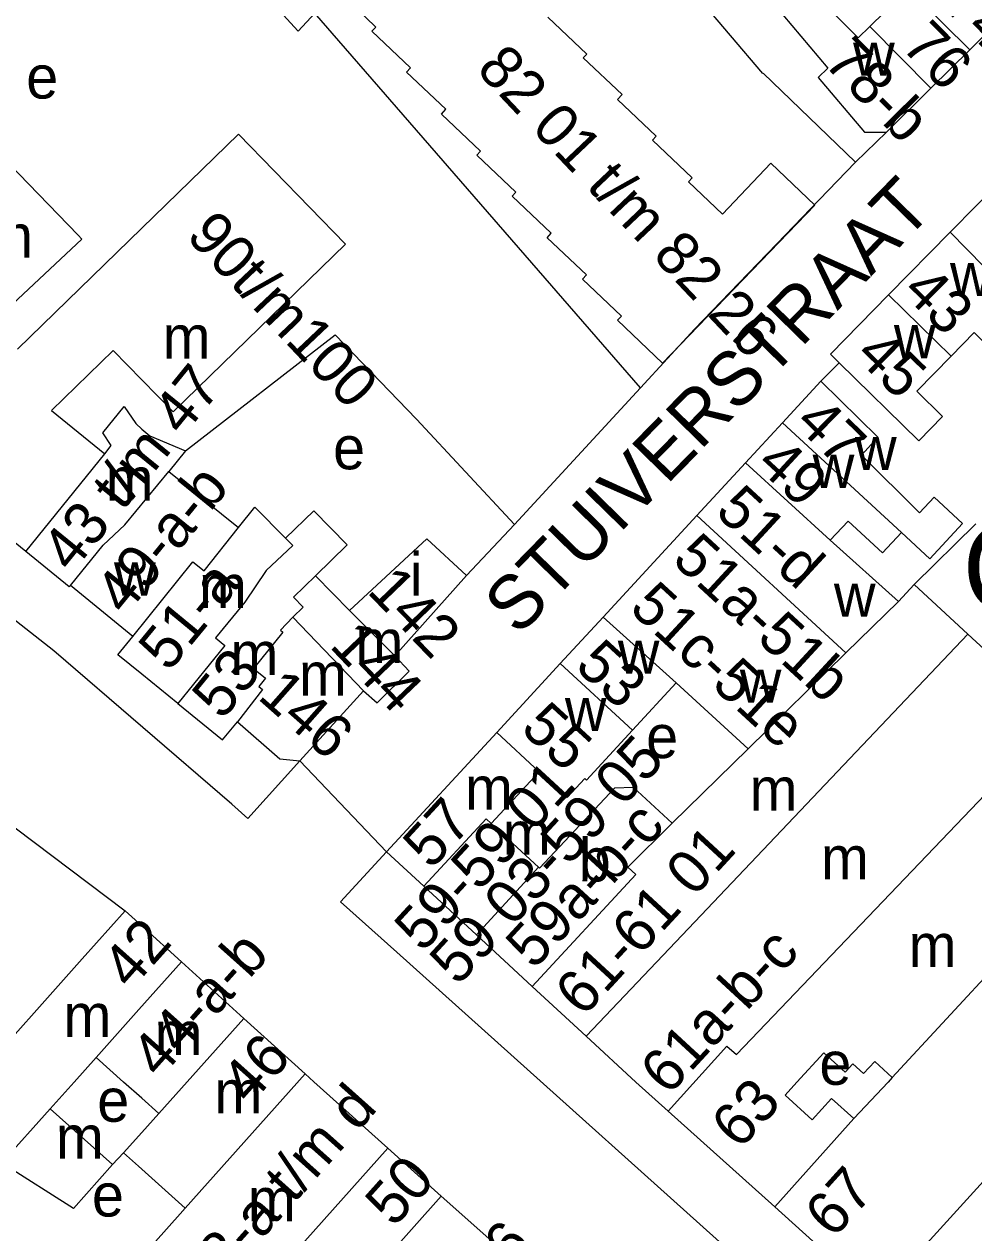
# Model space of a CAD drawing. Extents: x 161141 to 163125, y 381621 to 383200.
# Drawn here: x 161989.1 to 162077.2, y 382736 to 382848.2 of the extents above; entities that cross this region are included whole.
import ezdxf

# ---------------------------------------------------------------- set-up
doc = ezdxf.new("R2010")
doc.units = 0
for name, color, linetype in [('BLT_Basislijn', 7, 'Continuous'), ('BLT_Bebouwing', 7, 'Continuous'), ('BLT_Bebouwing_beschrifting', 7, 'Continuous'), ('BLT_Centroide', 7, 'Continuous'), ('BLT_Huisnummer', 7, 'Continuous'), ('BLT_Huisnummer_ tussenligend', 7, 'Continuous'), ('BLT_Huisnummer_reeks', 7, 'Continuous'), ('BLT_Huisnummer_zonder_bebouwing', 7, 'Continuous'), ('BLT_Onderverdeling_panden', 7, 'Continuous'), ('BLT_Plantopo', 7, 'Continuous'), ('BLT_Straatnaam', 7, 'Continuous'), ('BLT_Vlakafsluiter', 7, 'Continuous')]:
    doc.layers.add(name, color=color, linetype=linetype)

msp = doc.modelspace()

# ---------------------------------------------------------------- linework, layer by layer
at = {"layer": 'BLT_Basislijn'}
for p, q in [((162057.64, 382843.63), (162046.17, 382857.17)), ((162046.28, 382814.44), (162011.67, 382854.3)), ((162057.67, 382843.65), (162066.24, 382835.4)), ((162069.12, 382838.17), (162066.24, 382835.4)), ((162066.24, 382835.4), (162062.87, 382831.9)), ((162062.87, 382831.9), (162058.93, 382827.8)), ((162058.93, 382827.8), (162055.42, 382824.16)), ((162055.42, 382824.16), (162051.31, 382819.9)), ((162046.28, 382814.44), (162051.31, 382819.9)), ((162064.74, 382816.77), (162063.04, 382815.06)), ((162034.58, 382801.77), (162046.28, 382814.44)), ((162030.13, 382797.02), (162034.58, 382801.77)), ((162014.68, 382779.83), (162009.83, 382774.47)), ((162022.71, 382771.36), (162018.44, 382766.74)), ((161998.31, 382743.41), (161997.28, 382742.34))]:
    msp.add_line(p, q, dxfattribs=at)
for points in [[(162009.83, 382774.47), (162008.37, 382775.78), (161991.84, 382790.04), (161978.52, 382800.47), (161961.51, 382812.5), (161943, 382823.9), (161918.9, 382837.38), (161909.01, 382840.57)], [(162004.07, 382808.61), (162017.95, 382819.36), (162025.51, 382811.55), (162034.58, 382801.77)], [(162071.68, 382796.19), (162077.4, 382801.82)], [(162194.06, 382643.33), (162189.92, 382645.12), (162160.02, 382658.95), (162132.67, 382674.8), (162106.7, 382691.49), (162089.78, 382704.36), (162062.68, 382727.01), (162023.66, 382762.05), (162018.44, 382766.74)]]:
    msp.add_lwpolyline(points, dxfattribs=at)
at = {"layer": 'BLT_Bebouwing'}
for p, q in [((162076.86, 382845.83), (162080.64, 382849.58)), ((162073.25, 382842.26), (162076.86, 382845.83)), ((162057.64, 382843.63), (162057.67, 382843.65)), ((162069.12, 382838.17), (162073.25, 382842.26)), ((162075.02, 382828.88), (162069.32, 382823.07)), ((162018.9, 382827.79), (162002.92, 382812.21)), ((162059.46, 382811.19), (162063.04, 382815.06)), ((161991.62, 382812.34), (161996.58, 382808.31)), ((162056.03, 382807.47), (162059.46, 382811.19)), ((162004.07, 382808.61), (162002.5, 382806.68)), ((161989.22, 382799.25), (161979.45, 382807.18)), ((162051.52, 382802.58), (162056.03, 382807.47)), ((162002.5, 382806.68), (162008.98, 382801.47)), ((162042.81, 382793.14), (162051.52, 382802.58)), ((162063.89, 382800.29), (162070.24, 382794.62)), ((162016.11, 382796.99), (162019.29, 382793.77)), ((162023.47, 382789.55), (162030.13, 382797.02)), ((161999.17, 382791.37), (161993.38, 382796.09)), ((162070.24, 382794.62), (162071.68, 382796.19)), ((162071.68, 382796.19), (162076.68, 382791.57)), ((162038.84, 382788.84), (162042.81, 382793.14)), ((162076.68, 382791.57), (162085.08, 382783.82)), ((162032.94, 382782.45), (162038.84, 382788.84)), ((162049.61, 382787.07), (162045.54, 382782.66)), ((162056.27, 382780.92), (162049.61, 382787.07)), ((162022.71, 382771.36), (162032.94, 382782.45)), ((162049.24, 382774.02), (162056.27, 382780.92)), ((162032.43, 382773.99), (162036.89, 382778.81)), ((162039.48, 382776.41), (162036.89, 382778.81)), ((162039.41, 382776.33), (162039.41, 382776.33)), ((162041.34, 382774.55), (162041.34, 382774.55)), ((162036.83, 382769.93), (162032.44, 382773.99)), ((162026.17, 382768.17), (162022.71, 382771.36)), ((162031.05, 382763.66), (162026.17, 382768.17)), ((161994.45, 382761.42), (161998.45, 382765.9)), ((162036.24, 382758.86), (162031.05, 382763.66)), ((162003.68, 382761.16), (162009.47, 382755.91)), ((162041.23, 382754.25), (162036.24, 382758.86)), ((162009.47, 382755.91), (162015.15, 382750.75)), ((161991.49, 382747.51), (161997.28, 382742.34)), ((162048.87, 382747.28), (162058.74, 382738.42)), ((162027.8, 382739.4), (162022.84, 382743.85)), ((162038.01, 382730.34), (162027.8, 382739.4)), ((162003.56, 382737.77), (162004.03, 382738.3)), ((162058.74, 382738.42), (162068.23, 382729.9))]:
    msp.add_line(p, q, dxfattribs=at)
for points in [[(162066.75, 382855.82), (162064.6, 382853.7), (162068.92, 382849.32), (162067.58, 382847.99)], [(162066.5, 382846.93), (162061.34, 382852.15), (162058.65, 382850.06)], [(162058.65, 382850.06), (162063.67, 382844.12), (162062.78, 382843.24), (162067.09, 382838.18), (162069.12, 382838.17)], [(162067.58, 382847.99), (162066.5, 382846.93)], [(161988.46, 382818.04), (162000.01, 382829.28), (162008.96, 382838), (162018.9, 382827.79)], [(161965.52, 382815.44), (161968.14, 382819.7), (161969.92, 382822.6), (161972.43, 382821.05), (161976.82, 382825.48), (161977.11, 382825.39), (161987.67, 382835.28), (161994.1, 382828.62)], [(162080.79, 382832.99), (162079.91, 382833.86), (162075.02, 382828.88)], [(161994.1, 382828.62), (161994.43, 382828.26), (161985.48, 382819.89)], [(162069.32, 382823.07), (162063.92, 382817.58), (162064.74, 382816.77)], [(162075.13, 382817.37), (162077.27, 382819.57), (162079.83, 382817.05), (162082.05, 382819.31), (162079.48, 382821.84)], [(162002.92, 382812.21), (162000, 382815.18), (161997.34, 382817.91), (161991.62, 382812.34)], [(162064.74, 382816.77), (162072.11, 382809.53), (162074.32, 382811.78), (162071.94, 382814.12), (162075.13, 382817.37)], [(162063.04, 382815.06), (162068.32, 382809.85), (162066.79, 382808.19), (162072.19, 382802.83), (162073.53, 382804.29), (162076.17, 382801.85), (162073.14, 382798.57), (162070.5, 382801)], [(161996.58, 382808.31), (161997.17, 382809.08), (161996.37, 382810.26), (161998.36, 382812.71), (161999.44, 382811.12), (162000, 382810.61), (162000.73, 382809.98), (162004.07, 382808.61)], [(162008.98, 382801.47), (162010.48, 382803.36), (162013.34, 382800.48)], [(162013.34, 382800.48), (162015.98, 382803.04), (162019.06, 382799.86), (162016.11, 382796.99)], [(162070.5, 382801), (162068.76, 382799.12), (162065.55, 382802.08), (162063.89, 382800.29)], [(162030.13, 382797.02), (162026.47, 382800.42), (162019.29, 382793.77)], [(161993.38, 382796.09), (161993.27, 382795.96), (161989.22, 382799.25)], [(162003.34, 382785.14), (162000, 382787.85), (161997.78, 382789.66), (161999.17, 382791.37)], [(162020.57, 382786.33), (162021.86, 382785.2), (162024.81, 382788.14), (162023.47, 382789.55)], [(162014.68, 382779.83), (162020.57, 382786.33)], [(162003.34, 382785.14), (162007.49, 382781.77), (162008.88, 382783.43)], [(162008.88, 382783.43), (162012.81, 382780), (162014.68, 382779.83)], [(162045.54, 382782.66), (162041.27, 382778.03), (162041.11, 382778.18), (162039.48, 382776.41)], [(162036.83, 382769.93), (162036.91, 382769.86), (162043.89, 382777.3), (162045.61, 382777.37), (162049.24, 382774.02)], [(162068.23, 382729.9), (162086.47, 382750), (162102.69, 382767.58)], [(161998.45, 382765.9), (162000, 382764.49), (162003.68, 382761.16)], [(161981.75, 382747.2), (161984.26, 382750), (161994.45, 382761.42)], [(162048.87, 382747.28), (162045.84, 382750), (162041.23, 382754.25)], [(161995.75, 382752.28), (161993.71, 382750), (161991.49, 382747.51)], [(162001.58, 382747.08), (162000, 382748.49), (161998.31, 382750), (161995.75, 382752.28)], [(162066.09, 382746.62), (162064.03, 382748.48), (162062.23, 382746.49), (162059.7, 382748.78), (162060.81, 382750), (162063.29, 382752.7)], [(162063.29, 382752.7), (162065.29, 382750.9), (162066.01, 382751.68), (162066.99, 382750.78), (162068.03, 382751.91), (162069.65, 382750.42)], [(162015.15, 382750.75), (162015.97, 382750.01), (162022.84, 382743.85)], [(162069.65, 382750.42), (162069.27, 382750), (162066.09, 382746.62)], [(161998.31, 382743.41), (162000, 382745.31), (162001.58, 382747.08)], [(162004.03, 382738.3), (161999.68, 382742.19), (161998.31, 382743.41)], [(161997.28, 382742.34), (161993.65, 382738.27), (161987.14, 382742.39), (161987.02, 382742.5)], [(161996.85, 382730.23), (162000, 382733.78), (162003.56, 382737.77)]]:
    msp.add_lwpolyline(points, dxfattribs=at)
at = {"layer": 'BLT_Onderverdeling_panden'}
for p, q in [((162066.75, 382855.82), (162076.86, 382845.83)), ((162067.58, 382847.99), (162073.25, 382842.26)), ((162080.71, 382823.09), (162075.02, 382828.88)), ((162075.13, 382817.37), (162069.32, 382823.07)), ((162070.5, 382801), (162059.46, 382811.19)), ((161989.22, 382799.25), (161996.58, 382808.31)), ((162063.89, 382800.29), (162056.03, 382807.47)), ((162051.52, 382802.58), (162065.35, 382789.83)), ((162065.35, 382789.83), (162070.24, 382794.62)), ((162023.47, 382789.55), (162019.29, 382793.77)), ((162014.01, 382793.15), (162020.57, 382786.33)), ((162049.61, 382787.07), (162042.81, 382793.14)), ((162050.74, 382764.26), (162076.68, 382791.57)), ((162045.54, 382782.66), (162038.84, 382788.84)), ((162056.27, 382780.92), (162065.35, 382789.83)), ((162036.89, 382778.81), (162032.94, 382782.45)), ((162069.65, 382750.42), (162093.4, 382776.15)), ((162036.83, 382769.93), (162031.05, 382763.66)), ((162036.24, 382758.86), (162045.85, 382769.27)), ((162041.23, 382754.25), (162050.74, 382764.26)), ((161999.71, 382756.72), (162003.68, 382761.16)), ((161995.75, 382752.28), (161999.71, 382756.72)), ((162001.58, 382747.08), (162009.47, 382755.91)), ((162004.03, 382738.3), (162015.15, 382750.75)), ((161991.49, 382747.51), (161987.02, 382742.5)), ((162058.74, 382738.42), (162066.09, 382746.62)), ((162022.84, 382743.85), (162011.25, 382730.92)), ((162027.8, 382739.4), (162016.43, 382726.71))]:
    msp.add_line(p, q, dxfattribs=at)
for points in [[(161993.38, 382796.09), (161996.4, 382799.83), (161998.43, 382801.71), (162002.5, 382806.68)], [(161999.17, 382791.37), (162004.75, 382798.28), (162005.78, 382797.45), (162008.98, 382801.47)], [(162011.53, 382797.48), (162014.01, 382799.81), (162013.34, 382800.48)], [(162011.53, 382797.48), (162009.56, 382794.56), (162006.85, 382791.22), (162007.7, 382790.52), (162003.34, 382785.14)], [(162014.01, 382793.15), (162014.97, 382794.09), (162014.07, 382795.01), (162016.11, 382796.99)], [(162014.01, 382793.15), (162012.86, 382791.95), (162013.09, 382791.76), (162010.38, 382788.38), (162011.48, 382787.48), (162010.86, 382786.72), (162011.19, 382786.45), (162008.88, 382783.43)], [(162048.87, 382747.28), (162054.31, 382753.33), (162055.19, 382752.54), (162085.08, 382783.82)], [(162032.43, 382773.99), (162031.95, 382774.43), (162026.17, 382768.17)], [(162045.85, 382769.27), (162045.1, 382769.96), (162049.24, 382774.02)]]:
    msp.add_lwpolyline(points, dxfattribs=at)
at = {"layer": 'BLT_Plantopo'}
msp.add_lwpolyline([(162037.69, 382848.87), (162041.31, 382845.43), (162040.97, 382845.07), (162044.57, 382841.66), (162044.15, 382841.21), (162047.74, 382837.8), (162047.39, 382837.43), (162051.08, 382833.93), (162050.75, 382833.58), (162053.91, 382830.58), (162058.37, 382835.29), (162062.46, 382831.4), (162048.33, 382816.72), (162044.15, 382820.73), (162044.51, 382821.11), (162040.89, 382824.52), (162041.27, 382824.92), (162037.62, 382828.37), (162038.01, 382828.79), (162034.36, 382832.24), (162034.71, 382832.61), (162031.08, 382836.05), (162031.44, 382836.43), (162027.82, 382839.86), (162028.23, 382840.3), (162024.58, 382843.75), (162024.95, 382844.14), (162021.34, 382847.56), (162021.72, 382847.94), (162018.1, 382851.46), (162014.52, 382847.57), (162009.98, 382852.51)], dxfattribs=at)
at = {"layer": 'BLT_Vlakafsluiter'}
for p, q in [((162014.68, 382779.83), (162022.71, 382771.36)), ((161986.22, 382775.11), (161998.45, 382765.9))]:
    msp.add_line(p, q, dxfattribs=at)

# ---------------------------------------------------------------- texts
at = {"layer": 'BLT_Bebouwing_beschrifting'}
msp.add_text('Gemeenschapshuis', height=8, dxfattribs=at).set_placement((162076.17, 382793.74))
at = {"layer": 'BLT_Centroide'}
for s, p in [('w', (162066.02, 382843.42)), ('e', (161989.27, 382841.3)), ('m', (161985.45, 382826.53)), ('w', (162075.01, 382822.97)), ('m', (162001.93, 382817.16)), ('w', (162069.81, 382817.19)), ('e', (162017.75, 382806.88)), ('w', (162066.2, 382806.81)), ('w', (162062.27, 382805.16)), ('m', (161996.64, 382803.97)), ('i', (162024.88, 382795.14)), ('w', (161997.42, 382795.16)), ('m', (162005.3, 382794)), ('w', (162064.24, 382793.19)), ('m', (162019.82, 382788.91)), ('m', (162008.22, 382787.78)), ('w', (162044.18, 382787.91)), ('m', (162014.58, 382785.86)), ('w', (162055.5, 382785.22)), ('w', (162039.27, 382782.59)), ('e', (162046.81, 382780.07)), ('m', (162029.99, 382775.28)), ('m', (162056.41, 382775.19)), ('m', (162033.5, 382771.09)), ('b', (162040.55, 382768.62)), ('m', (162063.03, 382768.81)), ('m', (162071.17, 382760.67)), ('m', (161992.72, 382754.17)), ('m', (162001.18, 382752.52)), ('e', (162062.89, 382749.74)), ('m', (162006.73, 382747.08)), ('e', (161995.86, 382746.31)), ('m', (161992.02, 382742.88)), ('e', (161995.37, 382737.51)), ('m', (162009.84, 382737.08))]:
    msp.add_text(s, height=4, dxfattribs=at).set_placement(p)
at = {"layer": 'BLT_Huisnummer'}
for s, rotation, p in [('76', 314.6726, (162070.37, 382846.05)), ('43', 315.5288, (162070.46, 382823.26)), ('47', 315.5223, (162060.49, 382811.05)), ('49', 317.2911, (162056.9, 382807.17)), ('142', 313.927, (162020.81, 382795.5)), ('144', 313.683, (162017.32, 382790.44)), ('53', 317.2981, (162040.08, 382788.47)), ('53', 50.7467, (162007.46, 382783.5)), ('146', 318.5683, (162010.64, 382785.65)), ('55', 317.3041, (162035.03, 382782.66)), ('57', 47.3217, (162026.85, 382769.63)), ('42', 48.2333, (161998.97, 382758.45)), ('46', 48.2219, (162010.04, 382747.76)), ('63', 47.7854, (162055.5, 382743.63)), ('50', 48.2219, (162023.4, 382736.41)), ('67', 47.7854, (162064.18, 382735.37))]:
    msp.add_text(s, height=4, rotation=rotation, dxfattribs=at).set_placement(p)
at = {"layer": 'BLT_Huisnummer_ tussenligend'}
for s, rotation, p in [('74', 314.6726, (162074.26, 382849.83)), ('45', 315.5288, (162066.09, 382817.35))]:
    msp.add_text(s, height=4, rotation=rotation, dxfattribs=at).set_placement(p)
at = {"layer": 'BLT_Huisnummer_reeks'}
for s, rotation, p in [('78-b', 314.6726, (162063.16, 382844.55)), ('90t/m100', 313.4338, (162004, 382828.46)), ('43 t/m 47', 50.9095, (161993.5, 382797.15)), ('49-a-b', 50.8723, (161998.47, 382793.18)), ('51-d', 317.3027, (162053.09, 382802.8)), ('51a-51b', 317.3027, (162049.09, 382798.33)), ('51-a', 50.5429, (162002.49, 382787.97)), ('51c-51e', 317.3027, (162045.12, 382793.83)), ('59 03-59 05', 47.3165, (162029.33, 382758.84)), ('59-59 01', 47.3165, (162026.06, 382761.93)), ('59a-b-c', 47.2984, (162036.39, 382760.34)), ('61-61 01', 47.2951, (162040.97, 382755.94)), ('44-a-b', 48.2222, (162001.65, 382750.2)), ('61a-b-c', 47.2984, (162048.88, 382748.65)), ('48-a t/m d', 48.2219, (162005.94, 382729.55)), ('52 t/m 56', 48.1307, (162021.49, 382718.23))]:
    msp.add_text(s, height=4, rotation=rotation, dxfattribs=at).set_placement(p)
at = {"layer": 'BLT_Huisnummer_zonder_bebouwing'}
msp.add_text('82 01 t/m 82 26', height=4, rotation=313.4338, dxfattribs=at).set_placement((162030.94, 382843.92))
at = {"layer": 'BLT_Straatnaam'}
msp.add_text('STUIVERSTRAAT', height=5, rotation=45.6245, dxfattribs=at).set_placement((162034.94, 382791.3))

doc.saveas('drawing.dxf')
